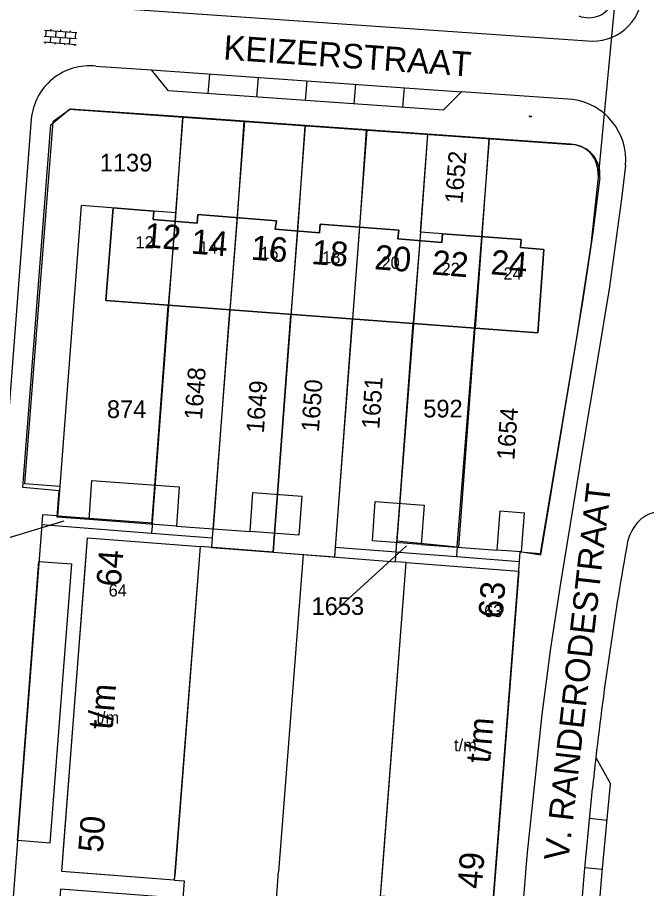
# Model space of a CAD drawing. Extents: x 148816 to 151297, y 399515 to 402500.
# Drawn here: x 150244.9 to 150309, y 401248.3 to 401337.1 of the extents above; entities that cross this region are included whole.
import ezdxf

# ---------------------------------------------------------------- set-up
doc = ezdxf.new("R2010")
doc.units = 0
for name, color, linetype in [('B01 Hoofdgebouw  [T] Norm', 7, 'Continuous'), ('B01 hoofgebouw', 7, 'Continuous'), ('B02 Bijgebouw  [D] Norm', 7, 'Continuous'), ('B07 Tussenmuur  [D] Norm', 7, 'Continuous'), ('G01 perceelsgrens', 7, 'Continuous'), ('S02 Open verharding  Norm', 7, 'Continuous'), ('T04 Haag heg  [D] Gem', 7, 'Continuous'), ('V00 Kant verharding algemeen  [T] Norm', 7, 'Continuous'), ('V00 Kant verharding algemeen secundair  [D] Gem', 7, 'Continuous'), ('V00 Kant verharding algemeen secundair  [T] Gem', 7, 'Continuous'), ('V00 Kant verharding algemeen secundair  [T] Norm', 7, 'Continuous'), ('Z01 perceelnummer', 7, 'Continuous'), ('Z02 huisnummer', 7, 'Continuous'), ('Z02 Huisnummer  [Tekst] Norm', 7, 'Continuous'), ('Z06 straatnaam', 7, 'Continuous')]:
    doc.layers.add(name, color=color, linetype=linetype)

msp = doc.modelspace()

# ---------------------------------------------------------------- linework, layer by layer
at = {"layer": 'B01 Hoofdgebouw  [T] Norm'}
for p, q in [((150253.88, 401308.22), (150254.63, 401317.67)), ((150254.63, 401317.67), (150258.78, 401317.35)), ((150258.78, 401317.35), (150258.69, 401316.49)), ((150258.69, 401316.49), (150263.2, 401316.12)), ((150263.2, 401316.12), (150263.26, 401316.99)), ((150263.26, 401316.99), (150271.26, 401316.35)), ((150271.26, 401316.35), (150271.14, 401315.49)), ((150275.65, 401315.14), (150275.72, 401316.01)), ((150275.72, 401316.01), (150283.72, 401315.4)), ((150271.14, 401315.49), (150275.65, 401315.14)), ((150283.72, 401315.4), (150283.64, 401314.51)), ((150288.11, 401314.15), (150288.18, 401315.03)), ((150288.18, 401315.03), (150296.2, 401314.44)), ((150283.64, 401314.51), (150288.11, 401314.15)), ((150296.2, 401314.44), (150296.14, 401313.65)), ((150296.14, 401313.65), (150298.52, 401313.43)), ((150298.52, 401313.43), (150297.9, 401304.94)), ((150297.9, 401304.94), (150253.88, 401308.22)), ((150249.4, 401250.03), (150252.03, 401284.03)), ((150252.03, 401284.03), (150263.49, 401283.15)), ((150263.49, 401283.15), (150260.93, 401250)), ((150282.06, 401250), (150284.49, 401281.52)), ((150284.49, 401281.52), (150295.94, 401280.64)), ((150295.94, 401280.64), (150293.58, 401250)), ((150249.8, 401250), (150249.4, 401250.03)), ((150260.86, 401249.15), (150249.8, 401250)), ((150260.93, 401250), (150260.86, 401249.15)), ((150281.87, 401247.52), (150282.06, 401250)), ((150293.58, 401250), (150293.32, 401246.64))]:
    msp.add_line(p, q, dxfattribs=at)
at = {"layer": 'B01 hoofgebouw'}
for points in [[(150296.14, 401313.65), (150296.2, 401314.44), (150288.18, 401315.03), (150288.11, 401314.15), (150283.64, 401314.51), (150283.72, 401315.4), (150275.72, 401316.01), (150275.65, 401315.14), (150271.14, 401315.49), (150271.26, 401316.35), (150263.26, 401316.99), (150263.2, 401316.12), (150258.69, 401316.49), (150258.78, 401317.35), (150254.63, 401317.67), (150253.88, 401308.22), (150297.9, 401304.94), (150298.52, 401313.43), (150296.14, 401313.65)], [(150249.4, 401250.03), (150249.613, 401252.78), (150251.818, 401281.29), (150252.03, 401284.03), (150263.49, 401283.15), (150260.86, 401249.15), (150249.4, 401250.03)], [(150293.32, 401246.64), (150281.87, 401247.52), (150284.49, 401281.52), (150295.94, 401280.64), (150293.32, 401246.64)]]:
    msp.add_lwpolyline(points, dxfattribs=at)
at = {"layer": 'B02 Bijgebouw  [D] Norm'}
for p, q in [((150252.169, 401285.905), (150252.466, 401289.895)), ((150252.466, 401289.895), (150261.366, 401289.232)), ((150258.579, 401285.428), (150258.876, 401289.418)), ((150261.366, 401289.232), (150261.069, 401285.243)), ((150271.071, 401284.489), (150271.368, 401288.479)), ((150283.531, 401283.553), (150283.828, 401287.543)), ((150293.742, 401282.792), (150294.039, 401286.781)), ((150294.039, 401286.781), (150296.533, 401286.595)), ((150296.236, 401282.606), (150296.533, 401286.596)), ((150261.069, 401285.243), (150252.169, 401285.905)), ((150296.236, 401282.606), (150293.742, 401282.792))]:
    msp.add_line(p, q, dxfattribs=at)
for points in [[(150268.874, 401288.664), (150273.858, 401288.293), (150273.561, 401284.304), (150268.577, 401284.675)], [(150281.334, 401287.728), (150286.318, 401287.357), (150286.021, 401283.368), (150281.037, 401283.739)]]:
    msp.add_lwpolyline(points, close=True, dxfattribs=at)
at = {"layer": 'B07 Tussenmuur  [D] Norm'}
for p, q in [((150267.26, 401316.67), (150266.503, 401307.21)), ((150267.26, 401316.67), (150266.503, 401307.21)), ((150260.945, 401316.305), (150260.239, 401307.698)), ((150260.945, 401316.305), (150260.239, 401307.698)), ((150279.72, 401315.705), (150279.009, 401306.38)), ((150279.72, 401315.705), (150279.009, 401306.38)), ((150273.395, 401315.315), (150272.731, 401306.757)), ((150273.395, 401315.315), (150272.731, 401306.757)), ((150292.19, 401314.735), (150291.504, 401305.411)), ((150292.19, 401314.735), (150291.504, 401305.411)), ((150285.875, 401314.33), (150285.201, 401305.963)), ((150285.875, 401314.33), (150285.201, 401305.963))]:
    msp.add_line(p, q, dxfattribs=at)
at = {"layer": 'G01 perceelsgrens'}
for points in [[(150304.067, 401320.812), (150305.877, 401339.834)], [(150261.762, 401326.948), (150250.281, 401327.741), (150248.492, 401326.439), (150245.592, 401289.565), (150249.185, 401289.321)], [(150261.021, 401317.173), (150261.762, 401326.948)], [(150267.993, 401326.512), (150261.762, 401326.948)], [(150267.993, 401326.512), (150264.729, 401284.05)], [(150274.187, 401326.078), (150267.993, 401326.512)], [(150274.187, 401326.078), (150271.011, 401283.564)], [(150280.467, 401325.639), (150274.187, 401326.078)], [(150280.467, 401325.639), (150277.256, 401283.081)], [(150286.702, 401325.202), (150280.467, 401325.639)], [(150285.938, 401315.199), (150286.702, 401325.202)], [(150292.969, 401324.763), (150286.702, 401325.202)], [(150292.179, 401314.736), (150292.969, 401324.763)], [(150301.254, 401324.184), (150292.969, 401324.763)], [(150304.067, 401320.812), (150303.99, 401321.648)], [(150303.321, 401313.916), (150304.067, 401320.812)], [(150261.021, 401317.173), (150251.37, 401317.923), (150249.185, 401289.321)], [(150258.625, 401285.564), (150261.021, 401317.173)], [(150285.938, 401315.199), (150283.534, 401283.739)], [(150292.179, 401314.736), (150285.938, 401315.199)], [(150289.69, 401283.127), (150292.179, 401314.736)], [(150301.909, 401304.641), (150303.321, 401313.916)], [(150296.017, 401281.634), (150296.092, 401282.614), (150298.166, 401282.453), (150301.909, 401304.641)], [(150249.185, 401289.321), (150248.952, 401286.272)], [(150248.952, 401286.272), (150247.427, 401286.389), (150247.35, 401285.392)], [(150248.952, 401286.272), (150258.625, 401285.564)], [(150247.35, 401285.392), (150238.849, 401174.918), (150237.584, 401158.486), (150245.9, 401157.85)], [(150247.35, 401285.392), (150258.546, 401284.527)], [(150258.625, 401285.564), (150258.546, 401284.527)], [(150258.546, 401284.527), (150264.729, 401284.05)], [(150264.729, 401284.05), (150264.653, 401283.06)], [(150283.447, 401282.603), (150283.534, 401283.739)], [(150283.534, 401283.739), (150289.69, 401283.127)], [(150264.653, 401283.06), (150270.937, 401282.572)], [(150271.011, 401283.564), (150270.937, 401282.572)], [(150277.256, 401283.081), (150277.181, 401282.087)], [(150277.256, 401283.081), (150283.447, 401282.603)], [(150289.69, 401283.127), (150289.611, 401282.128)], [(150270.937, 401282.572), (150277.181, 401282.087)], [(150283.447, 401282.603), (150284.567, 401282.517)], [(150284.567, 401282.517), (150289.611, 401282.128)], [(150289.611, 401282.128), (150296.017, 401281.634)], [(150283.425, 401117.736), (150286.228, 401154.719), (150286.837, 401162.689), (150292.713, 401238.7), (150296.017, 401281.634)]]:
    msp.add_lwpolyline(points, dxfattribs=at)
for centre, radius, start, end in [((150303.071, 401339.766), 2.708, 247.95739, 336.69592), ((150301.131, 401321.307), 2.88, 6.79849, 87.5466)]:
    msp.add_arc(centre, radius, start, end, dxfattribs=at)
at = {"layer": 'S02 Open verharding  Norm'}
for p, q in [((150247.602, 401335.191), (150250.892, 401334.943)), ((150247.647, 401335.789), (150250.937, 401335.542)), ((150247.796, 401335.778), (150247.751, 401335.179)), ((150248.25, 401335.142), (150248.205, 401334.544)), ((150248.295, 401335.74), (150248.306, 401335.89)), ((150248.793, 401335.703), (150248.748, 401335.104)), ((150249.292, 401335.665), (150249.303, 401335.815)), ((150249.791, 401335.628), (150249.746, 401335.03)), ((150250.289, 401335.59), (150250.3, 401335.74)), ((150250.788, 401335.553), (150250.743, 401334.955)), ((150247.557, 401334.592), (150250.847, 401334.345)), ((150247.706, 401334.581), (150247.695, 401334.431)), ((150248.703, 401334.506), (150248.692, 401334.357)), ((150249.247, 401335.067), (150249.202, 401334.469)), ((150249.701, 401334.431), (150249.689, 401334.282)), ((150250.199, 401334.394), (150250.244, 401334.992)), ((150250.698, 401334.356), (150250.687, 401334.207)), ((150297.017, 401326.992), (150297.246, 401326.975)), ((150297.022, 401327.052), (150297.251, 401327.034)), ((150297.032, 401326.991), (150297.037, 401327.051)), ((150297.082, 401326.987), (150297.081, 401326.972)), ((150297.088, 401327.062), (150297.086, 401327.047)), ((150297.136, 401327.043), (150297.132, 401326.983)), ((150297.182, 401326.98), (150297.18, 401326.965)), ((150297.187, 401327.054), (150297.186, 401327.039)), ((150297.231, 401326.976), (150297.236, 401327.036))]:
    msp.add_line(p, q, dxfattribs=at)
at = {"layer": 'T04 Haag heg  [D] Gem'}
for p, q in [((150261.697, 401326.925), (150260.945, 401316.305)), ((150267.955, 401326.482), (150267.26, 401316.67)), ((150274.155, 401326.043), (150273.395, 401315.315)), ((150280.421, 401325.599), (150279.72, 401315.705)), ((150286.642, 401325.159), (150285.875, 401314.33)), ((150292.897, 401324.716), (150292.19, 401314.735)), ((150258.876, 401289.418), (150260.239, 401307.698)), ((150264.844, 401284.959), (150266.503, 401307.21)), ((150271.368, 401288.479), (150272.731, 401306.757)), ((150277.198, 401282.086), (150279.009, 401306.38)), ((150283.828, 401287.543), (150285.201, 401305.963)), ((150289.839, 401283.081), (150291.504, 401305.411)), ((150270.922, 401282.573), (150283.38, 401281.606)), ((150273.99, 401282.335), (150271.476, 401250)), ((150268.125, 401206.355), (150271.476, 401250))]:
    msp.add_line(p, q, dxfattribs=at)
at = {"layer": 'V00 Kant verharding algemeen  [T] Norm'}
for p, q in [((150254.4, 401338.07), (150302.96, 401334.69)), ((150252.88, 401332.13), (150258.526, 401331.733)), ((150301.42, 401328.72), (150290.101, 401329.516)), ((150248.28, 401326.13), (150250.19, 401327.74)), ((150250.19, 401327.74), (150301.31, 401324.12)), ((150246.28, 401326.73), (150242.991, 401284.1)), ((150245.44, 401289.16), (150248.28, 401326.13)), ((150306.83, 401322), (150306.43, 401318.58)), ((150304.2, 401320.77), (150303.45, 401314.89)), ((150306.43, 401318.58), (150305.18, 401309.64)), ((150303.45, 401314.89), (150302.47, 401308.34)), ((150305.18, 401309.64), (150303.95, 401302.01)), ((150302.47, 401308.34), (150301.43, 401301.94)), ((150301.43, 401301.94), (150298.16, 401282.26)), ((150303.95, 401302.01), (150302.49, 401293.33)), ((150302.49, 401293.33), (150300.19, 401279.4)), ((150249.14, 401288.84), (150245.44, 401289.16)), ((150248.94, 401286.13), (150249.14, 401288.84)), ((150252.19, 401285.91), (150248.94, 401286.13)), ((150261.069, 401285.243), (150268.577, 401284.675)), ((150270.922, 401282.573), (150271.071, 401284.489)), ((150270.922, 401282.573), (150263.49, 401283.15)), ((150286.021, 401283.368), (150293.742, 401282.792)), ((150298.16, 401282.26), (150296.1, 401282.61)), ((150244.9, 401253.17), (150247.07, 401281.62)), ((150247.07, 401281.62), (150250.406, 401281.388)), ((150248.202, 401252.897), (150250.406, 401281.388)), ((150300.19, 401279.4), (150299.19, 401272.8)), ((150299.19, 401272.8), (150298.3, 401266.03)), ((150298.3, 401266.03), (150296.82, 401251.96)), ((150303.805, 401261.65), (150305.306, 401258.96)), ((150304.455, 401250), (150305.306, 401258.96)), ((150248.202, 401252.897), (150244.9, 401253.17)), ((150296.82, 401251.96), (150296.642, 401250)), ((150296.63, 401249.87), (150295.87, 401240.55)), ((150296.642, 401250), (150296.63, 401249.87)), ((150303.924, 401243.444), (150304.455, 401250))]:
    msp.add_line(p, q, dxfattribs=at)
for points in [[(150290.101, 401329.516), (150288.234, 401327.641), (150260.276, 401329.605), (150258.526, 401331.733)], [(150284.49, 401281.52), (150283.38, 401281.606), (150283.531, 401283.553)], [(150260.86, 401249.15), (150261.856, 401249.072), (150261.716, 401247.279), (150249.258, 401248.236), (150248.912, 401243.854), (150261.376, 401242.897), (150261.236, 401241.102), (150260.24, 401241.18)]]:
    msp.add_lwpolyline(points, dxfattribs=at)
for centre, radius, start, end in [((150303.451, 401339.79), 5.123, 264.50048, 355.75172), ((150252.259, 401326.156), 6.007, 84.06569, 174.51312), ((150300.635, 401322.55), 6.219, 354.92253, 82.74973), ((150301.215, 401321.117), 3.005, 353.37334, 88.19446), ((150310.624, 401283.209), 3.529, 97.229, 132.28362), ((150311.972, 401282.31), 5.116, 136.6766, 164.58259), ((150646.697, 401222.52), 345.118, 169.79411, 173.48971)]:
    msp.add_arc(centre, radius, start, end, dxfattribs=at)
at = {"layer": 'V00 Kant verharding algemeen secundair  [D] Gem'}
for p, q in [((150264.429, 401331.318), (150264.288, 401329.323)), ((150269.387, 401330.97), (150269.246, 401328.975)), ((150274.345, 401330.622), (150274.204, 401328.627)), ((150279.303, 401330.274), (150279.161, 401328.278)), ((150284.261, 401329.926), (150284.119, 401327.93))]:
    msp.add_line(p, q, dxfattribs=at)
at = {"layer": 'V00 Kant verharding algemeen secundair  [T] Gem'}
for p, q in [((150304.95, 401255.211), (150303.166, 401255.408)), ((150304.475, 401250.213), (150302.692, 401250.41))]:
    msp.add_line(p, q, dxfattribs=at)
at = {"layer": 'V00 Kant verharding algemeen secundair  [T] Norm'}
for p, q in [((150258.526, 401331.733), (150290.101, 401329.516)), ((150302.653, 401250), (150303.46, 401258.5)), ((150302.13, 401243.59), (150302.649, 401250))]:
    msp.add_line(p, q, dxfattribs=at)
msp.add_arc((150646.697, 401222.52), 345.118, 173.48971, 174.01579, dxfattribs=at)
at = {"layer": 'Z01 perceelnummer'}
for points in [[(150240.104, 401282.889), (150249.635, 401285.765)], [(150276.69, 401276.083), (150284.515, 401283.205)]]:
    msp.add_lwpolyline(points, dxfattribs=at)

# ---------------------------------------------------------------- texts
for s, p in [('1139', (150253.265, 401321.391)), ('874', (150253.992, 401296.254)), ('592', (150286.219, 401296.313)), ('1653', (150274.838, 401276.183))]:
    msp.add_text(s, height=1.8, dxfattribs=at).set_placement(p)
for s, rotation, p in [('1652', 85.52212, (150290.205, 401318.058)), ('1648', 85.75514, (150263.673, 401296.016)), ('1649', 86.06277, (150269.98, 401294.674)), ('1650', 85.83197, (150275.584, 401294.785)), ('1651', 86.17823, (150281.741, 401295.075)), ('1654', 85.78703, (150295.493, 401291.912))]:
    msp.add_text(s, height=1.8, rotation=rotation, dxfattribs=at).set_placement(p)
at = {"layer": 'Z02 huisnummer'}
for s, rotation, p in [('12', 355.58372, (150257.732, 401313.669)), ('14', 355.52659, (150262.511, 401313.025)), ('16', 355.52659, (150268.6, 401312.406)), ('18', 355.52659, (150274.769, 401311.958)), ('20', 355.52659, (150281.186, 401311.429)), ('22', 355.52659, (150287.028, 401310.892)), ('24', 355.8123, (150293.025, 401310.913)), ('64', 85.58372, (150255.402, 401278.996)), ('63', 85.58372, (150294.312, 401275.784)), ('t/m', 85.46948, (150254.567, 401264.435)), ('t/m', 85.46948, (150293.024, 401261.006)), ('50', 85.58372, (150253.553, 401251.892)), ('49', 85.58372, (150292.186, 401248.194))]:
    msp.add_text(s, height=2.5, rotation=rotation, dxfattribs=at).set_placement(p)
at = {"layer": 'Z02 Huisnummer  [Tekst] Norm'}
for s, p in [('12', (150256.909, 401313.54)), ('14', (150263.4, 401312.999)), ('16', (150269.617, 401312.459)), ('18', (150275.925, 401312.008)), ('20', (150281.959, 401311.468)), ('22', (150288.084, 401310.837)), ('24', (150294.393, 401310.36)), ('64', (150254.169, 401278.061)), ('63', (150292.421, 401275.96)), ('t/m', (150252.929, 401265.084)), ('t/m', (150289.356, 401262.286))]:
    msp.add_text(s, height=1.25, dxfattribs=at).set_placement(p)
at = {"layer": 'Z06 straatnaam'}
for s, rotation, p in [('KEIZERSTRAAT', 356.04496, (150265.812, 401332.807)), ('V. RANDERODESTRAAT', 83.51434, (150301, 401251.025))]:
    msp.add_text(s, height=2.5, rotation=rotation, dxfattribs=at).set_placement(p)

doc.saveas('drawing.dxf')
